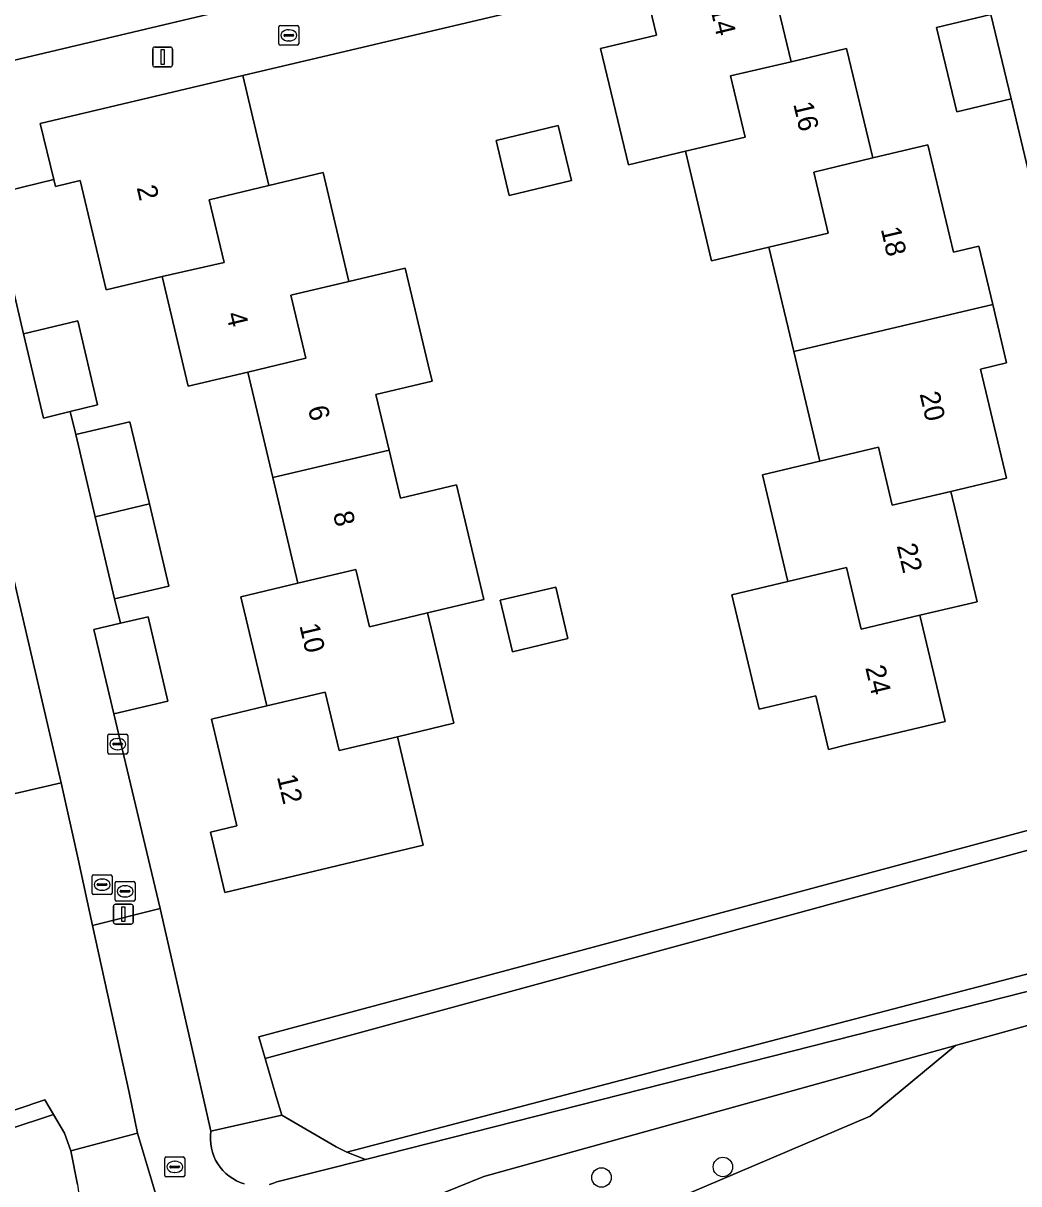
# Model space of a CAD drawing. Extents: x 158031 to 159244, y 380104 to 381214.
# Drawn here: x 159125.9 to 159175.9, y 380487.8 to 380546.2 of the extents above; entities that cross this region are included whole.
import ezdxf

# ---------------------------------------------------------------- set-up
doc = ezdxf.new("R2010")
doc.units = 0
for name, color, linetype in [('IMGEO_Boom', 7, 'Continuous'), ('IMGEO_Brandkraan', 7, 'Continuous'), ('IMGEO_Erf', 7, 'Continuous'), ('IMGEO_Groenvoorziening', 7, 'Continuous'), ('IMGEO_Hek', 7, 'Continuous'), ('IMGEO_Kolk', 7, 'Continuous'), ('IMGEO_Lichtmast', 7, 'Continuous'), ('IMGEO_Oever', 7, 'Continuous'), ('IMGEO_Pand', 7, 'Continuous'), ('IMGEO_Pand_nummerreeks', 7, 'Continuous'), ('IMGEO_Parkeervlak_open', 7, 'Continuous'), ('IMGEO_Rioolput', 7, 'Continuous'), ('IMGEO_Voetpad_halfverhard', 7, 'Continuous'), ('IMGEO_Voetpad_open', 7, 'Continuous'), ('IMGEO_Waterloop', 7, 'Continuous')]:
    doc.layers.add(name, color=color, linetype=linetype)

msp = doc.modelspace()

# ---------------------------------------------------------------- linework, layer by layer
at = {"layer": 'IMGEO_Boom'}
for centre in [(159154.921, 380488.164), (159161.023, 380488.695)]:
    msp.add_circle(centre, 0.489, dxfattribs=at)
at = {"layer": 'IMGEO_Brandkraan'}
for p, q in [((159138.704, 380545.154), (159138.704, 380546.006)), ((159138.779, 380546.08), (159139.631, 380546.08)), ((159139.192, 380545.86), (159139.217, 380545.86)), ((159139.705, 380546.006), (159139.705, 380545.154)), ((159138.963, 380545.574), (159138.963, 380545.586)), ((159139.401, 380545.537), (159139.003, 380545.537)), ((159139.006, 380545.623), (159139.404, 380545.623)), ((159139.215, 380545.3), (159139.19, 380545.3)), ((159139.447, 380545.586), (159139.447, 380545.574)), ((159139.631, 380545.08), (159138.779, 380545.08)), ((159130.476, 380502.125), (159130.476, 380502.977)), ((159130.551, 380503.051), (159131.403, 380503.051)), ((159130.964, 380502.831), (159130.989, 380502.831)), ((159131.477, 380502.977), (159131.477, 380502.125)), ((159131.403, 380502.051), (159130.551, 380502.051)), ((159130.735, 380502.545), (159130.735, 380502.557)), ((159131.173, 380502.508), (159130.775, 380502.508)), ((159130.778, 380502.594), (159131.176, 380502.594)), ((159130.987, 380502.271), (159130.962, 380502.271)), ((159131.219, 380502.557), (159131.219, 380502.545))]:
    msp.add_line(p, q, dxfattribs=at)
for points in [[(159138.704, 380545.154), (159138.704, 380546.006)], [(159138.779, 380546.08), (159139.631, 380546.08)], [(159139.705, 380546.006), (159139.705, 380545.154)], [(159139.631, 380545.08), (159138.779, 380545.08)], [(159130.476, 380502.125), (159130.476, 380502.977)], [(159130.551, 380503.051), (159131.403, 380503.051)], [(159131.477, 380502.977), (159131.477, 380502.125)], [(159131.403, 380502.051), (159130.551, 380502.051)]]:
    msp.add_lwpolyline(points, dxfattribs=at)
for centre, radius, start, end in [((159138.781, 380546.004), 0.0765, 91.55205, 178.44795), ((159138.781, 380546.004), 0.0765, 91.55205, 178.44795), ((159139.629, 380546.004), 0.0765, 1.55205, 88.44795), ((159139.629, 380546.004), 0.0765, 1.55205, 88.44795), ((159139.003, 380545.583), 0.0403, 85.87752, 175.75265), ((159139, 380545.573), 0.0366, 178.93798, 274.71019), ((159139.404, 380545.58), 0.043, 264.86636, 352.45326), ((159139.408, 380545.585), 0.0386, 1.73085, 96.63898), ((159138.781, 380545.156), 0.0765, 181.55205, 268.44795), ((159138.781, 380545.156), 0.0765, 181.55205, 268.44795), ((159139.629, 380545.156), 0.0765, 271.55205, 358.44795), ((159139.629, 380545.156), 0.0765, 271.55205, 358.44795), ((159130.553, 380502.975), 0.0765, 91.55205, 178.44795), ((159130.553, 380502.975), 0.0765, 91.55205, 178.44795), ((159131.401, 380502.975), 0.0765, 1.55205, 88.44795), ((159131.401, 380502.975), 0.0765, 1.55205, 88.44795), ((159130.553, 380502.127), 0.0765, 181.55205, 268.44795), ((159130.553, 380502.127), 0.0765, 181.55205, 268.44795), ((159130.775, 380502.554), 0.0403, 85.87752, 175.75265), ((159130.772, 380502.544), 0.0366, 178.93798, 274.71019), ((159131.176, 380502.551), 0.043, 264.86636, 352.45326), ((159131.18, 380502.556), 0.0386, 1.73085, 96.63898), ((159131.401, 380502.127), 0.0765, 271.55205, 358.44795), ((159131.401, 380502.127), 0.0765, 271.55205, 358.44795)]:
    msp.add_arc(centre, radius, start, end, dxfattribs=at)
for centre, major_axis, ratio, start_param, end_param in [((159139.191, 380545.58), (-0.387, 0.002), 0.722429, 4.712389, 7.853982), ((159139.216, 380545.58), (-0.39, 0.002), 0.717154, 1.570796, 4.712389), ((159130.963, 380502.551), (-0.387, 0.002), 0.722429, 4.712389, 7.853982), ((159130.988, 380502.551), (-0.39, 0.002), 0.717154, 1.570796, 4.712389)]:
    msp.add_ellipse(centre, major_axis=major_axis, ratio=ratio, start_param=start_param, end_param=end_param, dxfattribs=at)
at = {"layer": 'IMGEO_Erf'}
for points in [[(159163.184, 380549.557), (159164.46, 380544.257), (159167.242, 380544.927), (159168.568, 380539.417), (159171.328, 380540.073), (159172.61, 380534.683), (159173.886, 380534.987), (159174.585, 380532.05), (159175.283, 380529.114), (159173.969, 380528.802), (159175.273, 380523.321), (159172.479, 380522.656), (159173.798, 380517.111), (159170.921, 380516.427), (159172.192, 380511.081), (159167.328, 380509.924), (159166.332, 380509.687), (159165.692, 380512.378), (159162.843, 380511.7), (159161.474, 380517.455), (159164.291, 380518.125), (159163.015, 380523.487), (159165.896, 380524.172), (159164.585, 380529.68), (159163.337, 380534.927), (159160.458, 380534.242), (159159.147, 380539.751), (159156.276, 380539.067), (159154.867, 380544.92), (159157.68, 380545.597), (159157.025, 380548.321), (159136.886, 380543.562), (159138.194, 380538.031), (159140.924, 380538.68), (159142.225, 380533.21), (159145.051, 380533.882), (159146.209, 380529.018), (159146.405, 380528.193), (159143.579, 380527.521), (159144.243, 380524.73), (159144.818, 380522.313), (159147.628, 380522.982), (159149, 380517.214), (159146.184, 380516.544), (159147.502, 380511.001), (159144.66, 380510.325), (159145.959, 380504.867), (159140.849, 380503.652), (159135.984, 380502.495), (159135.263, 380505.527), (159136.598, 380505.844), (159135.323, 380511.207), (159138.101, 380511.868), (159136.795, 380517.359), (159139.663, 380518.041), (159138.401, 380523.348), (159137.139, 380528.653), (159134.143, 380527.944), (159132.84, 380533.455), (159130.019, 380532.788), (159128.719, 380538.284), (159127.485, 380537.984), (159127.4, 380538.331), (159124.226, 380537.561), (159125.869, 380530.58), (159128.593, 380531.226), (159129.595, 380527.005), (159128.223, 380526.669), (159128.497, 380525.507), (159131.222, 380526.151), (159132.198, 380522.025), (159133.174, 380517.899), (159130.449, 380517.254), (159130.743, 380516.026), (159132.127, 380516.354), (159133.132, 380512.111), (159130.407, 380511.466), (159132.742, 380501.684), (159134.416, 380494.327), (159135.1, 380491.32), (159135.288, 380490.493), (159138.849, 380491.293), (159138.574, 380492.236), (159138.017, 380494.147), (159137.702, 380495.228), (159155.449, 380500), (159181.378, 380506.972)], [(159180.067, 380523.232), (159175.506, 380542.385), (159172.783, 380541.734), (159171.767, 380545.979), (159174.49, 380546.631)], [(159121.217, 380490.142), (159126.948, 380492.075), (159127.383, 380491.334), (159127.931, 380490.4), (159128.242, 380489.512), (159131.596, 380490.396), (159131.174, 380492.431), (159129.333, 380500.825), (159128.611, 380504.17), (159127.754, 380508.004), (159122.191, 380506.712)]]:
    msp.add_lwpolyline(points, dxfattribs=at)
for points in [[(159149.623, 380540.294), (159152.75, 380541.047), (159153.415, 380538.286), (159150.287, 380537.533)], [(159149.836, 380517.181), (159152.619, 380517.843), (159153.235, 380515.256), (159150.451, 380514.594)]]:
    msp.add_lwpolyline(points, close=True, dxfattribs=at)
at = {"layer": 'IMGEO_Groenvoorziening'}
for points in [[(159222.405, 380484.371), (159222.854, 380489.379), (159223.14, 380492.265), (159220.815, 380492.175), (159220.108, 380492.147), (159214.863, 380494.439), (159211.133, 380498.326), (159207.448, 380499.293), (159202.988, 380498.934), (159203.188, 380500), (159203.618, 380502.308), (159192.979, 380500), (159185.982, 380498.482), (159172.715, 380494.796), (159168.422, 380491.242), (159141.818, 380479.927)], [(159138.232, 380487.818), (159138.437, 380487.879), (159138.6, 380487.943), (159143.066, 380489.075), (159142.116, 380489.441), (159141.593, 380489.714), (159138.849, 380491.293), (159135.288, 380490.493), (159135.265, 380490.281), (159135.262, 380490.067), (159135.277, 380489.854), (159135.312, 380489.643), (159135.365, 380489.436), (159135.437, 380489.235), (159135.526, 380489.041), (159135.632, 380488.856), (159135.754, 380488.681), (159135.892, 380488.517), (159136.043, 380488.367), (159136.208, 380488.23), (159136.383, 380488.109), (159136.569, 380488.004), (159136.764, 380487.916), (159136.966, 380487.846)], [(159115.896, 380478.29), (159121.393, 380480.458), (159133.039, 380485.565), (159131.596, 380490.396), (159128.242, 380489.512), (159128.588, 380487.81), (159128.712, 380486.808), (159121.855, 380484.398), (159116.799, 380482.332), (159109.507, 380478.835), (159100.539, 380474.264), (159096.145, 380469.608), (159087.664, 380462.939), (159084.59, 380461.484), (159078.168, 380459.206), (159063.814, 380451.933), (159056.568, 380448.928), (159055.234, 380450.047), (159054.6, 380451.49), (159052.677, 380451.039), (159052.879, 380449.421)]]:
    msp.add_lwpolyline(points, dxfattribs=at)
msp.add_lwpolyline([(159141.818, 380479.927), (159168.422, 380491.242), (159172.715, 380494.796), (159149.014, 380488.212), (159138.418, 380483.92)], close=True, dxfattribs=at)
at = {"layer": 'IMGEO_Hek'}
for points in [[(159136.886, 380543.562), (159157.025, 380548.321)], [(159127.754, 380508.004), (159128.611, 380504.17)]]:
    msp.add_lwpolyline(points, dxfattribs=at)
at = {"layer": 'IMGEO_Kolk'}
for p, q in [((159130.106, 380509.525), (159130.106, 380510.377)), ((159130.181, 380510.451), (159131.033, 380510.451)), ((159130.594, 380510.231), (159130.619, 380510.231)), ((159131.107, 380510.377), (159131.107, 380509.525)), ((159130.365, 380509.945), (159130.365, 380509.957)), ((159130.803, 380509.908), (159130.405, 380509.908)), ((159130.408, 380509.994), (159130.806, 380509.994)), ((159130.617, 380509.671), (159130.592, 380509.671)), ((159130.849, 380509.957), (159130.849, 380509.945)), ((159131.033, 380509.451), (159130.181, 380509.451))]:
    msp.add_line(p, q, dxfattribs=at)
for points in [[(159130.106, 380509.525), (159130.106, 380510.377)], [(159130.181, 380510.451), (159131.033, 380510.451)], [(159131.107, 380510.377), (159131.107, 380509.525)], [(159131.033, 380509.451), (159130.181, 380509.451)]]:
    msp.add_lwpolyline(points, dxfattribs=at)
for centre, radius, start, end in [((159130.183, 380510.375), 0.0765, 91.55205, 178.44795), ((159130.183, 380510.375), 0.0765, 91.55205, 178.44795), ((159131.031, 380510.375), 0.0765, 1.55205, 88.44795), ((159131.031, 380510.375), 0.0765, 1.55205, 88.44795), ((159130.405, 380509.954), 0.0403, 85.87752, 175.75265), ((159130.402, 380509.944), 0.0366, 178.93798, 274.71019), ((159130.806, 380509.951), 0.043, 264.86636, 352.45326), ((159130.81, 380509.956), 0.0386, 1.73085, 96.63898), ((159130.183, 380509.527), 0.0765, 181.55205, 268.44795), ((159130.183, 380509.527), 0.0765, 181.55205, 268.44795), ((159131.031, 380509.527), 0.0765, 271.55205, 358.44795), ((159131.031, 380509.527), 0.0765, 271.55205, 358.44795)]:
    msp.add_arc(centre, radius, start, end, dxfattribs=at)
for centre, major_axis, ratio, start_param, end_param in [((159130.593, 380509.951), (-0.387, 0.002), 0.722429, 4.712389, 7.853982), ((159130.618, 380509.951), (-0.39, 0.002), 0.717154, 1.570796, 4.712389)]:
    msp.add_ellipse(centre, major_axis=major_axis, ratio=ratio, start_param=start_param, end_param=end_param, dxfattribs=at)
at = {"layer": 'IMGEO_Lichtmast'}
for p, q in [((159132.365, 380544.091), (159132.365, 380544.891)), ((159132.365, 380544.891), (159132.365, 380544.091)), ((159132.465, 380544.991), (159133.255, 380544.991)), ((159133.255, 380544.991), (159132.465, 380544.991)), ((159133.355, 380544.891), (159133.355, 380544.091)), ((159133.355, 380544.091), (159133.355, 380544.891)), ((159133.255, 380543.991), (159132.465, 380543.991)), ((159132.465, 380543.991), (159133.255, 380543.991)), ((159130.392, 380501.001), (159130.392, 380501.801)), ((159130.392, 380501.801), (159130.392, 380501.001)), ((159130.492, 380501.901), (159131.282, 380501.901)), ((159131.282, 380501.901), (159130.492, 380501.901)), ((159131.382, 380501.801), (159131.382, 380501.001)), ((159131.382, 380501.001), (159131.382, 380501.801)), ((159131.282, 380500.901), (159130.492, 380500.901)), ((159130.492, 380500.901), (159131.282, 380500.901))]:
    msp.add_line(p, q, dxfattribs=at)
for points in [[(159132.785, 380544.866), (159132.935, 380544.866), (159132.935, 380544.116), (159132.785, 380544.116), (159132.785, 380544.866)], [(159130.812, 380501.776), (159130.962, 380501.776), (159130.962, 380501.026), (159130.812, 380501.026), (159130.812, 380501.776)]]:
    msp.add_lwpolyline(points, dxfattribs=at)
for centre, start, end in [((159132.465, 380544.891), 90, 180), ((159132.465, 380544.891), 90, 180), ((159133.255, 380544.891), 0, 90), ((159133.255, 380544.891), 360, 90), ((159132.465, 380544.091), 180, 270), ((159132.465, 380544.091), 180, 270), ((159133.255, 380544.091), 270, 0), ((159133.255, 380544.091), 270, 0), ((159130.492, 380501.801), 90, 180), ((159130.492, 380501.801), 90, 180), ((159131.282, 380501.801), 0, 90), ((159131.282, 380501.801), 360, 90), ((159130.492, 380501.001), 180, 270), ((159130.492, 380501.001), 180, 270), ((159131.282, 380501.001), 270, 0), ((159131.282, 380501.001), 270, 0)]:
    msp.add_arc(centre, 0.1, start, end, dxfattribs=at)
at = {"layer": 'IMGEO_Oever'}
for points in [[(159181.571, 380506.05), (159181.378, 380506.972), (159155.449, 380500), (159137.702, 380495.228), (159138.017, 380494.147), (159159.434, 380500)], [(159176.249, 380497.49), (159183.054, 380499.465), (159182.846, 380500.211), (159177.767, 380498.77), (159167.231, 380496.026), (159142.116, 380489.441), (159143.066, 380489.075)], [(159098.628, 380478.07), (159105.992, 380482.608), (159115.509, 380487.089), (159122.858, 380489.837), (159127.383, 380491.334), (159126.948, 380492.075), (159121.217, 380490.142), (159119.043, 380489.409), (159109.442, 380485.292), (159106.223, 380483.778), (159102.457, 380481.599), (159098.532, 380479.072), (159086.935, 380470.895), (159090.741, 380472.693)]]:
    msp.add_lwpolyline(points, close=True, dxfattribs=at)
at = {"layer": 'IMGEO_Pand'}
for points in [[(159164.46, 380544.257), (159163.184, 380549.557), (159163.128, 380549.791), (159157.025, 380548.321), (159157.68, 380545.597), (159154.867, 380544.92), (159156.276, 380539.067), (159159.147, 380539.751), (159162.135, 380540.463), (159161.403, 380543.538)], [(159174.49, 380546.631), (159171.767, 380545.979), (159172.783, 380541.734), (159175.506, 380542.385)], [(159168.568, 380539.417), (159167.242, 380544.927), (159164.46, 380544.257), (159161.403, 380543.538), (159162.135, 380540.463), (159159.147, 380539.751), (159160.458, 380534.242), (159163.337, 380534.927), (159166.319, 380535.636), (159165.588, 380538.708)], [(159132.84, 380533.455), (159135.947, 380534.158), (159135.195, 380537.318), (159138.194, 380538.031), (159136.886, 380543.562), (159126.715, 380541.155), (159127.4, 380538.331), (159127.485, 380537.984), (159128.719, 380538.284), (159130.019, 380532.788)], [(159149.623, 380540.294), (159150.287, 380537.533), (159153.415, 380538.286), (159152.75, 380541.047)], [(159168.568, 380539.417), (159165.588, 380538.708), (159166.319, 380535.636), (159163.337, 380534.927), (159164.585, 380529.68), (159174.585, 380532.05), (159173.886, 380534.987), (159172.61, 380534.683), (159171.328, 380540.073)], [(159137.139, 380528.653), (159140.059, 380529.348), (159139.305, 380532.516), (159142.225, 380533.21), (159140.924, 380538.68), (159138.194, 380538.031), (159135.195, 380537.318), (159135.947, 380534.158), (159132.84, 380533.455), (159134.143, 380527.944)], [(159137.139, 380528.653), (159138.401, 380523.348), (159144.243, 380524.73), (159143.579, 380527.521), (159146.405, 380528.193), (159146.209, 380529.018), (159145.051, 380533.882), (159142.225, 380533.21), (159139.305, 380532.516), (159140.059, 380529.348)], [(159165.896, 380524.172), (159168.841, 380524.872), (159169.535, 380521.955), (159172.479, 380522.656), (159175.273, 380523.321), (159173.969, 380528.802), (159175.283, 380529.114), (159174.585, 380532.05), (159164.585, 380529.68)], [(159128.223, 380526.669), (159129.595, 380527.005), (159128.593, 380531.226), (159125.869, 380530.58), (159126.875, 380526.339)], [(159132.198, 380522.025), (159131.222, 380526.151), (159128.497, 380525.507), (159129.473, 380521.38)], [(159165.896, 380524.172), (159163.015, 380523.487), (159164.291, 380518.125), (159167.237, 380518.826), (159167.974, 380515.726), (159170.921, 380516.427), (159173.798, 380517.111), (159172.479, 380522.656), (159169.535, 380521.955), (159168.841, 380524.872)], [(159139.663, 380518.041), (159142.581, 380518.735), (159143.267, 380515.85), (159146.184, 380516.544), (159149, 380517.214), (159147.628, 380522.982), (159144.818, 380522.313), (159144.243, 380524.73), (159138.401, 380523.348)], [(159132.198, 380522.025), (159129.473, 380521.38), (159130.449, 380517.254), (159133.174, 380517.899)], [(159139.663, 380518.041), (159136.795, 380517.359), (159138.101, 380511.868), (159141.031, 380512.565), (159141.73, 380509.628), (159144.66, 380510.325), (159147.502, 380511.001), (159146.184, 380516.544), (159143.267, 380515.85), (159142.581, 380518.735)], [(159164.291, 380518.125), (159161.474, 380517.455), (159162.843, 380511.7), (159165.692, 380512.378), (159166.332, 380509.687), (159167.328, 380509.924), (159172.192, 380511.081), (159170.921, 380516.427), (159167.974, 380515.726), (159167.237, 380518.826)], [(159122.191, 380506.712), (159127.754, 380508.004), (159125.395, 380518.161), (159122.313, 380517.446), (159122.668, 380515.921), (159117.179, 380514.605), (159117.847, 380511.819), (159118.552, 380508.879), (159121.502, 380509.586)], [(159149.836, 380517.181), (159150.451, 380514.594), (159153.235, 380515.256), (159152.619, 380517.843)], [(159130.407, 380511.466), (159133.132, 380512.111), (159132.127, 380516.354), (159130.743, 380516.026), (159129.403, 380515.708)], [(159138.101, 380511.868), (159135.323, 380511.207), (159136.598, 380505.844), (159135.263, 380505.527), (159135.984, 380502.495), (159140.849, 380503.652), (159145.959, 380504.867), (159144.66, 380510.325), (159141.73, 380509.628), (159141.031, 380512.565)]]:
    msp.add_lwpolyline(points, close=True, dxfattribs=at)
at = {"layer": 'IMGEO_Parkeervlak_open'}
msp.add_lwpolyline([(159166.662, 380559.374), (159121.612, 380548.682), (159122.79, 380543.718), (159167.813, 380554.395)], close=True, dxfattribs=at)
at = {"layer": 'IMGEO_Rioolput'}
for p, q in [((159129.32, 380502.46), (159129.32, 380503.312)), ((159129.395, 380503.386), (159130.247, 380503.386)), ((159130.321, 380503.312), (159130.321, 380502.46)), ((159129.579, 380502.88), (159129.579, 380502.892)), ((159130.017, 380502.843), (159129.619, 380502.843)), ((159129.622, 380502.929), (159130.02, 380502.929)), ((159129.808, 380503.166), (159129.833, 380503.166)), ((159130.063, 380502.892), (159130.063, 380502.88)), ((159130.247, 380502.386), (159129.395, 380502.386)), ((159129.831, 380502.606), (159129.806, 380502.606)), ((159132.973, 380488.272), (159132.973, 380489.124)), ((159133.048, 380489.198), (159133.9, 380489.198)), ((159133.232, 380488.692), (159133.232, 380488.704)), ((159133.67, 380488.655), (159133.272, 380488.655)), ((159133.275, 380488.741), (159133.673, 380488.741)), ((159133.461, 380488.978), (159133.486, 380488.978)), ((159133.716, 380488.704), (159133.716, 380488.692)), ((159133.974, 380489.124), (159133.974, 380488.272)), ((159133.9, 380488.198), (159133.048, 380488.198)), ((159133.484, 380488.418), (159133.459, 380488.418))]:
    msp.add_line(p, q, dxfattribs=at)
for points in [[(159129.32, 380502.46), (159129.32, 380503.312)], [(159129.395, 380503.386), (159130.247, 380503.386)], [(159130.321, 380503.312), (159130.321, 380502.46)], [(159130.247, 380502.386), (159129.395, 380502.386)], [(159132.973, 380488.272), (159132.973, 380489.124)], [(159133.048, 380489.198), (159133.9, 380489.198)], [(159133.974, 380489.124), (159133.974, 380488.272)], [(159133.9, 380488.198), (159133.048, 380488.198)]]:
    msp.add_lwpolyline(points, dxfattribs=at)
for centre, radius, start, end in [((159129.397, 380503.31), 0.0765, 91.55205, 178.44795), ((159129.397, 380503.31), 0.0765, 91.55205, 178.44795), ((159130.245, 380503.31), 0.0765, 1.55205, 88.44795), ((159130.245, 380503.31), 0.0765, 1.55205, 88.44795), ((159129.619, 380502.889), 0.0403, 85.87752, 175.75265), ((159129.616, 380502.879), 0.0366, 178.93798, 274.71019), ((159130.02, 380502.886), 0.043, 264.86636, 352.45326), ((159130.024, 380502.891), 0.0386, 1.73085, 96.63898), ((159129.397, 380502.462), 0.0765, 181.55205, 268.44795), ((159129.397, 380502.462), 0.0765, 181.55205, 268.44795), ((159130.245, 380502.462), 0.0765, 271.55205, 358.44795), ((159130.245, 380502.462), 0.0765, 271.55205, 358.44795), ((159133.05, 380489.122), 0.0765, 91.55205, 178.44795), ((159133.05, 380489.122), 0.0765, 91.55205, 178.44795), ((159133.272, 380488.701), 0.0403, 85.87752, 175.75265), ((159133.269, 380488.691), 0.0366, 178.93798, 274.71019), ((159133.673, 380488.698), 0.043, 264.86636, 352.45326), ((159133.677, 380488.703), 0.0386, 1.73085, 96.63898), ((159133.898, 380489.122), 0.0765, 1.55205, 88.44795), ((159133.898, 380489.122), 0.0765, 1.55205, 88.44795), ((159133.05, 380488.274), 0.0765, 181.55205, 268.44795), ((159133.05, 380488.274), 0.0765, 181.55205, 268.44795), ((159133.898, 380488.274), 0.0765, 271.55205, 358.44795), ((159133.898, 380488.274), 0.0765, 271.55205, 358.44795)]:
    msp.add_arc(centre, radius, start, end, dxfattribs=at)
for centre, major_axis, ratio, start_param, end_param in [((159129.807, 380502.886), (-0.387, 0.002), 0.722429, 4.712389, 7.853982), ((159129.832, 380502.886), (-0.39, 0.002), 0.717154, 1.570796, 4.712389), ((159133.46, 380488.698), (-0.387, 0.002), 0.722429, 4.712389, 7.853982), ((159133.485, 380488.698), (-0.39, 0.002), 0.717154, 1.570796, 4.712389)]:
    msp.add_ellipse(centre, major_axis=major_axis, ratio=ratio, start_param=start_param, end_param=end_param, dxfattribs=at)
at = {"layer": 'IMGEO_Voetpad_halfverhard'}
for points in [[(159136.966, 380487.846), (159136.764, 380487.916), (159136.569, 380488.004), (159136.383, 380488.109), (159136.208, 380488.23), (159136.043, 380488.367), (159135.892, 380488.517), (159135.754, 380488.681), (159135.632, 380488.856), (159135.526, 380489.041), (159135.437, 380489.235), (159135.365, 380489.436), (159135.312, 380489.643), (159135.277, 380489.854), (159135.262, 380490.067), (159135.265, 380490.281), (159135.288, 380490.493), (159135.1, 380491.32), (159134.416, 380494.327), (159132.742, 380501.684), (159129.333, 380500.825), (159131.174, 380492.431), (159131.596, 380490.396), (159133.039, 380485.565)], [(159138.418, 380483.92), (159149.014, 380488.212), (159172.715, 380494.796), (159185.982, 380498.482)], [(159176.249, 380497.49), (159143.066, 380489.075), (159138.6, 380487.943), (159138.437, 380487.879), (159138.232, 380487.818)]]:
    msp.add_lwpolyline(points, dxfattribs=at)
at = {"layer": 'IMGEO_Voetpad_open'}
for points in [[(159177.599, 380548.385), (159174.341, 380562.261), (159173.32, 380566.509), (159173.002, 380567.857), (159172.027, 380571.981), (159171.053, 380576.105), (159170.772, 380577.329), (159169.751, 380581.577), (159167.512, 380591.19), (159164.136, 380590.403), (159171.132, 380560.689), (159173.191, 380552.075), (159174.189, 380547.829), (159174.49, 380546.631), (159175.506, 380542.385), (159180.067, 380523.232)], [(159167.813, 380554.395), (159122.79, 380543.718)], [(159125.395, 380518.161), (159127.754, 380508.004), (159128.611, 380504.17), (159129.333, 380500.825), (159132.742, 380501.684), (159130.407, 380511.466), (159129.403, 380515.708), (159130.743, 380516.026), (159130.449, 380517.254), (159129.473, 380521.38), (159128.497, 380525.507), (159128.223, 380526.669), (159126.875, 380526.339), (159125.869, 380530.58), (159124.226, 380537.561), (159127.4, 380538.331), (159126.715, 380541.155), (159136.886, 380543.562), (159157.025, 380548.321)]]:
    msp.add_lwpolyline(points, dxfattribs=at)
at = {"layer": 'IMGEO_Waterloop'}
msp.add_lwpolyline([(159177.767, 380498.77), (159182.846, 380500.211), (159182.362, 380502.263), (159182.08, 380503.61), (159181.571, 380506.05), (159159.434, 380500), (159138.017, 380494.147), (159138.574, 380492.236), (159138.849, 380491.293), (159141.593, 380489.714), (159142.116, 380489.441), (159167.231, 380496.026)], close=True, dxfattribs=at)
msp.add_lwpolyline([(159128.588, 380487.81), (159128.242, 380489.512), (159127.931, 380490.4), (159127.383, 380491.334), (159122.858, 380489.837), (159115.509, 380487.089)], dxfattribs=at)

# ---------------------------------------------------------------- texts
at = {"layer": 'IMGEO_Pand_nummerreeks'}
for s, rotation, p in [('14', 283.38541, (159160.38, 380546.936)), ('16', 283.38407, (159164.553, 380542.13)), ('2', 283.38628, (159131.55, 380537.931)), ('18', 283.25139, (159168.954, 380535.846)), ('4', 283.38731, (159136.045, 380531.571)), ('20', 283.25139, (159170.906, 380527.559)), ('6', 283.37887, (159140.157, 380526.851)), ('8', 283.37887, (159141.42, 380521.541)), ('22', 283.38039, (159169.755, 380519.93)), ('10', 283.37886, (159139.73, 380515.909)), ('24', 283.37366, (159168.174, 380513.799)), ('12', 283.37483, (159138.602, 380508.311))]:
    msp.add_text(s, height=1, rotation=rotation, dxfattribs=at).set_placement(p)

doc.saveas('drawing.dxf')
